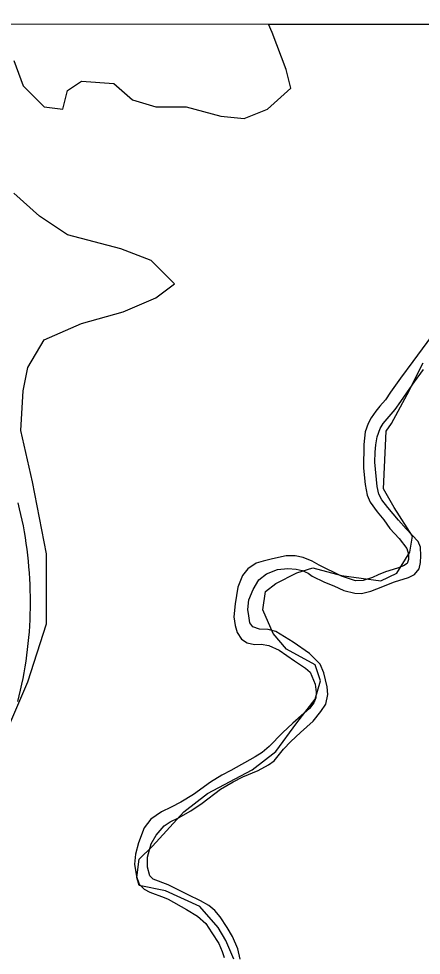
# Model space of a CAD drawing. Extents: x 3245246 to 3283090, y 806824 to 832173.
# Drawn here: x 3260927 to 3261315, y 829498 to 830400 of the extents above; entities that cross this region are included whole.
import ezdxf

# ---------------------------------------------------------------- set-up
doc = ezdxf.new("R2010")
doc.units = 0
for name, color, linetype in [('V-GRID-FRAM', 7, 'Continuous'), ('V-ROAD-CNTR', 7, 'Continuous'), ('V-SITE-VEGE', 7, 'Continuous'), ('V-TOPO-SHOR', 7, 'Continuous')]:
    doc.layers.add(name, color=color, linetype=linetype)

msp = doc.modelspace()

# ---------------------------------------------------------------- linework, layer by layer
at = {"layer": 'V-GRID-FRAM'}
msp.add_lwpolyline([(3249428.77, 830400.05), (3280833.33, 830386.34), (3280833.33, 812199.58), (3249412.9, 812213.29), (3249428.77, 830400.05)], dxfattribs=at)
at = {"layer": 'V-ROAD-CNTR'}
msp.add_lwpolyline([(3260926.56, 829933.74), (3260927.91, 829928.22), (3260929.18, 829922.68), (3260930.37, 829917.12), (3260931.48, 829911.55), (3260932.5, 829905.95), (3260933.44, 829900.35), (3260934.3, 829894.73), (3260935.08, 829889.1), (3260935.78, 829883.46), (3260936.39, 829877.81), (3260936.92, 829872.15), (3260937.37, 829866.49), (3260937.73, 829860.81), (3260938.01, 829855.14), (3260938.21, 829849.46), (3260938.33, 829843.77), (3260938.36, 829838.09), (3260938.31, 829832.41), (3260938.17, 829826.72), (3260937.96, 829821.04), (3260937.65, 829815.37), (3260937.27, 829809.7), (3260936.8, 829804.03), (3260936.25, 829798.38), (3260935.62, 829792.73), (3260934.91, 829787.09), (3260934.11, 829781.46), (3260933.23, 829775.85), (3260932.27, 829770.24), (3260931.22, 829764.66), (3260930.09, 829759.09), (3260928.89, 829753.53), (3260927.6, 829748), (3260926.23, 829742.48)], dxfattribs=at)
at = {"layer": 'V-SITE-VEGE'}
for p, q in [((3261167.85, 830394.93), (3262159.48, 830394.49)), ((3261171.43, 830386.87), (3261167.85, 830394.93)), ((3261184.87, 830351), (3261171.43, 830386.87)), ((3260922.77, 830359.97), (3260931.73, 830335.31)), ((3261189.35, 830333.06), (3261184.87, 830351)), ((3260974.29, 830330.82), (3260987.73, 830339.79)), ((3260987.73, 830339.79), (3261019.1, 830337.55)), ((3260931.73, 830335.31), (3260951.89, 830315.13)), ((3260969.81, 830312.89), (3260974.29, 830330.82)), ((3261019.1, 830337.55), (3261037.02, 830321.86)), ((3261166.95, 830312.89), (3261189.35, 830333.06)), ((3261037.02, 830321.86), (3261059.42, 830315.13)), ((3260951.89, 830315.13), (3260969.81, 830312.89)), ((3261059.42, 830315.13), (3261088.54, 830315.13)), ((3261088.54, 830315.13), (3261122.15, 830306.16)), ((3261144.55, 830303.92), (3261166.95, 830312.89)), ((3261122.15, 830306.16), (3261144.55, 830303.92)), ((3260947.41, 830209.76), (3260922.77, 830232.18)), ((3260974.29, 830191.82), (3260947.41, 830209.76)), ((3261025.82, 830178.37), (3260974.29, 830191.82)), ((3261054.94, 830167.16), (3261025.82, 830178.37)), ((3261077.34, 830144.74), (3261054.94, 830167.16)), ((3261059.42, 830131.29), (3261077.34, 830144.74)), ((3261028.06, 830117.84), (3261059.42, 830131.29)), ((3260987.73, 830106.63), (3261028.06, 830117.84)), ((3260951.89, 830090.94), (3260987.73, 830106.63)), ((3260936.21, 830064.03), (3260951.89, 830090.94)), ((3261324.88, 830094.29), (3261307.1, 830069.83)), ((3261307.1, 830069.83), (3261295.07, 830053.99)), ((3260931.73, 830041.61), (3260936.21, 830064.03)), ((3261308.57, 830050.49), (3261317.15, 830062.18)), ((3261295.07, 830053.99), (3261285.46, 830040.35)), ((3261295.57, 830031.42), (3261304.17, 830043.9)), ((3261304.17, 830043.9), (3261308.57, 830050.49)), ((3260929.49, 830003.5), (3260931.73, 830041.61)), ((3261280.54, 830032.89), (3261275.06, 830026.93)), ((3261285.46, 830040.35), (3261280.54, 830032.89)), ((3261275.06, 830026.93), (3261271.2, 830022.1)), ((3261278.37, 830010.2), (3261289.85, 830023.79)), ((3261289.85, 830023.79), (3261295.57, 830031.42)), ((3261266.99, 830015.71), (3261263.99, 830010.18)), ((3261271.2, 830022.1), (3261266.99, 830015.71)), ((3261263.99, 830010.18), (3261261.13, 830002.27)), ((3261275.39, 830005.35), (3261278.37, 830010.2)), ((3260940.69, 829954.18), (3260929.49, 830003.5)), ((3261261.13, 830002.27), (3261259.82, 829989.9)), ((3261271.34, 829989.79), (3261272.62, 829997.44)), ((3261272.62, 829997.44), (3261275.39, 830005.35)), ((3261259.82, 829989.9), (3261259.53, 829967.35)), ((3261270.66, 829982.52), (3261271.34, 829989.79)), ((3261270.32, 829973.08), (3261270.66, 829982.52)), ((3261272.46, 829949.48), (3261270.32, 829973.08)), ((3261259.53, 829967.35), (3261260.9, 829951.65)), ((3260954.13, 829884.68), (3260940.69, 829954.18)), ((3261260.9, 829951.65), (3261263.09, 829941.35)), ((3261274.21, 829942.14), (3261272.46, 829949.48)), ((3261263.09, 829941.35), (3261265.97, 829934.58)), ((3261265.97, 829934.58), (3261272.71, 829925.05)), ((3261276.97, 829936.79), (3261274.21, 829942.14)), ((3261282.87, 829929.21), (3261276.97, 829936.79)), ((3261272.71, 829925.05), (3261278.92, 829917.6)), ((3261293.19, 829917.23), (3261282.87, 829929.21)), ((3261278.92, 829917.6), (3261284.91, 829909.27)), ((3261300.56, 829908.86), (3261293.19, 829917.23)), ((3261284.91, 829909.27), (3261293.72, 829899.58)), ((3261312.17, 829896.64), (3261300.56, 829908.86)), ((3261293.72, 829899.58), (3261301.05, 829889.94)), ((3261301.05, 829889.94), (3261302.95, 829884.33)), ((3261314.38, 829891.07), (3261312.17, 829896.64)), ((3261314.66, 829882.89), (3261314.38, 829891.07)), ((3260954.13, 829817.42), (3260954.13, 829884.68)), ((3261171.79, 829880.07), (3261162.96, 829877.74)), ((3261185.08, 829882.7), (3261171.79, 829880.07)), ((3261193.59, 829882.75), (3261185.08, 829882.7)), ((3261201.38, 829881.2), (3261193.59, 829882.75)), ((3261210.06, 829877.59), (3261201.38, 829881.2)), ((3261302.95, 829884.33), (3261302.81, 829879.16)), ((3261314.44, 829876.27), (3261314.66, 829882.89)), ((3261148.19, 829870.43), (3261142.89, 829863.82)), ((3261156.02, 829875.62), (3261148.19, 829870.43)), ((3261162.96, 829877.74), (3261156.02, 829875.62)), ((3261176.73, 829869.58), (3261186.47, 829870.68)), ((3261186.47, 829870.68), (3261194.69, 829869.93)), ((3261216.85, 829873.91), (3261210.06, 829877.59)), ((3261238.3, 829863.37), (3261216.85, 829873.91)), ((3261292.29, 829870.96), (3261280.67, 829867.42)), ((3261298, 829873.18), (3261292.29, 829870.96)), ((3261301.37, 829875.35), (3261298, 829873.18)), ((3261302.81, 829879.16), (3261301.37, 829875.35)), ((3261308.65, 829864.72), (3261312.94, 829870.41)), ((3261312.94, 829870.41), (3261314.44, 829876.27)), ((3261142.89, 829863.82), (3261138.27, 829852.6)), ((3261158.66, 829859.79), (3261165.95, 829865.41)), ((3261165.95, 829865.41), (3261176.73, 829869.58)), ((3261194.69, 829869.93), (3261200.32, 829868.7)), ((3261200.32, 829868.7), (3261206.06, 829866.12)), ((3261206.06, 829866.12), (3261210.04, 829863.32)), ((3261210.04, 829863.32), (3261221.82, 829857.45)), ((3261251.81, 829858.69), (3261238.3, 829863.37)), ((3261268.18, 829861.9), (3261259.11, 829858.91)), ((3261273.7, 829864.55), (3261268.18, 829861.9)), ((3261280.67, 829867.42), (3261273.7, 829864.55)), ((3261289.45, 829857.85), (3261302.68, 829861.97)), ((3261302.68, 829861.97), (3261308.65, 829864.72)), ((3261138.27, 829852.6), (3261135.7, 829836.6)), ((3261153.15, 829850.35), (3261158.66, 829859.79)), ((3261221.82, 829857.45), (3261230.91, 829853.97)), ((3261230.91, 829853.97), (3261240.51, 829849.54)), ((3261259.11, 829858.91), (3261251.81, 829858.69)), ((3261272.41, 829850.99), (3261289.45, 829857.85)), ((3261149.11, 829840.47), (3261153.15, 829850.35)), ((3261240.51, 829849.54), (3261251.18, 829846.73)), ((3261251.18, 829846.73), (3261257.39, 829846.56)), ((3261257.39, 829846.56), (3261266.62, 829848.75)), ((3261266.62, 829848.75), (3261272.41, 829850.99)), ((3261135.7, 829836.6), (3261134.7, 829823.94)), ((3261147.93, 829831.18), (3261149.11, 829840.47)), ((3261148.98, 829825.08), (3261147.93, 829831.18)), ((3260936.21, 829761.37), (3260954.13, 829817.42)), ((3261134.7, 829823.94), (3261135.7, 829815.68)), ((3261149.88, 829818.18), (3261148.98, 829825.08)), ((3261152.75, 829814.46), (3261149.88, 829818.18)), ((3261135.7, 829815.68), (3261137.68, 829808.88)), ((3261137.68, 829808.88), (3261141.97, 829802.56)), ((3261159.31, 829812.26), (3261152.75, 829814.46)), ((3261167.54, 829811.78), (3261159.31, 829812.26)), ((3261174.91, 829809.83), (3261167.54, 829811.78)), ((3261191.78, 829799.54), (3261174.91, 829809.83)), ((3261141.97, 829802.56), (3261147.28, 829798.92)), ((3261147.28, 829798.92), (3261154.53, 829797.51)), ((3261207.42, 829788.61), (3261191.78, 829799.54)), ((3261154.53, 829797.51), (3261161.02, 829797.88)), ((3261161.02, 829797.88), (3261168.4, 829796.34)), ((3261168.4, 829796.34), (3261178.27, 829791.9)), ((3261178.27, 829791.9), (3261192.99, 829781.8)), ((3261192.99, 829781.8), (3261203.74, 829774.77)), ((3261217.82, 829778.35), (3261207.42, 829788.61)), ((3261203.74, 829774.77), (3261208.1, 829770.88)), ((3261221.12, 829770.17), (3261217.82, 829778.35)), ((3261208.1, 829770.88), (3261212.93, 829759.28)), ((3261224.41, 829756.72), (3261221.12, 829770.17)), ((3260916.05, 829714.29), (3260936.21, 829761.37)), ((3261212.93, 829759.28), (3261213.94, 829751.56)), ((3261225.03, 829749.14), (3261224.41, 829756.72)), ((3261213.53, 829746.04), (3261211.51, 829741.23)), ((3261213.94, 829751.56), (3261213.53, 829746.04)), ((3261223.3, 829740.01), (3261225.03, 829749.14)), ((3261207.45, 829735.67), (3261191.3, 829721.65)), ((3261211.51, 829741.23), (3261207.45, 829735.67)), ((3261218.26, 829732.98), (3261223.3, 829740.01)), ((3261210.87, 829723.73), (3261218.26, 829732.98)), ((3261191.3, 829721.65), (3261181.34, 829712.32)), ((3261198.84, 829712.57), (3261210.87, 829723.73)), ((3261181.34, 829712.32), (3261168.58, 829699.29)), ((3261189.58, 829704.17), (3261198.84, 829712.57)), ((3261168.58, 829699.29), (3261161.82, 829693.53)), ((3261182.49, 829696.53), (3261189.58, 829704.17)), ((3261161.82, 829693.53), (3261155.23, 829689.24)), ((3261173.56, 829685.28), (3261182.49, 829696.53)), ((3261155.23, 829689.24), (3261131.54, 829676.09)), ((3261158.07, 829675.97), (3261167.93, 829681.65)), ((3261167.93, 829681.65), (3261173.56, 829685.28)), ((3261131.54, 829676.09), (3261122.92, 829671.72)), ((3261143.29, 829669.95), (3261158.07, 829675.97)), ((3261111.94, 829664.72), (3261095.7, 829652.86)), ((3261122.92, 829671.72), (3261111.94, 829664.72)), ((3261121.7, 829658.02), (3261133.85, 829665.2)), ((3261133.85, 829665.2), (3261143.29, 829669.95)), ((3261104.21, 829644.7), (3261121.7, 829658.02)), ((3261083.64, 829645.48), (3261074.06, 829640.73)), ((3261095.7, 829652.86), (3261083.64, 829645.48)), ((3261064.77, 829636.25), (3261054.6, 829629.23)), ((3261074.06, 829640.73), (3261064.77, 829636.25)), ((3261081.3, 829630.58), (3261093.22, 829637.16)), ((3261093.22, 829637.16), (3261104.21, 829644.7)), ((3261054.6, 829629.23), (3261048.17, 829620.89)), ((3261073.24, 829626.61), (3261081.3, 829630.58)), ((3261048.17, 829620.89), (3261042.8, 829606.32)), ((3261059.6, 829613.98), (3261067.33, 829622.85)), ((3261067.33, 829622.85), (3261073.24, 829626.61)), ((3261054.88, 829605.62), (3261059.6, 829613.98)), ((3261042.8, 829606.32), (3261039.69, 829595.6)), ((3261051.3, 829592.76), (3261054.88, 829605.62)), ((3261039.69, 829595.6), (3261039.03, 829585.76)), ((3261051.24, 829583.02), (3261051.3, 829592.76)), ((3261039.03, 829585.76), (3261040.75, 829573.97)), ((3261053.59, 829574.72), (3261051.24, 829583.02)), ((3261040.75, 829573.97), (3261043.52, 829566.48)), ((3261056.96, 829571.42), (3261053.59, 829574.72)), ((3261043.52, 829566.48), (3261048.26, 829561.77)), ((3261071.31, 829566.01), (3261056.96, 829571.42)), ((3261090.51, 829556.21), (3261071.31, 829566.01)), ((3261048.26, 829561.77), (3261053.61, 829559)), ((3261053.61, 829559), (3261067.45, 829553.7)), ((3261102.37, 829550.62), (3261090.51, 829556.21)), ((3261067.45, 829553.7), (3261071.14, 829552.15)), ((3261071.14, 829552.15), (3261088.8, 829542.17)), ((3261110.34, 829546.17), (3261102.37, 829550.62)), ((3261116.33, 829541.35), (3261110.34, 829546.17)), ((3261088.8, 829542.17), (3261099.5, 829535.68)), ((3261121.24, 829535.11), (3261116.33, 829541.35)), ((3261099.5, 829535.68), (3261107.51, 829528.74)), ((3261107.51, 829528.74), (3261113.38, 829519.78)), ((3261128.22, 829524.89), (3261121.24, 829535.11)), ((3261113.38, 829519.78), (3261120.05, 829509.35)), ((3261133.28, 829516.26), (3261128.22, 829524.89)), ((3261138.46, 829504.32), (3261133.28, 829516.26)), ((3261120.05, 829509.35), (3261123.27, 829501.81)), ((3261123.27, 829501.81), (3261125.3, 829496.07)), ((3261140.69, 829494.32), (3261138.46, 829504.32))]:
    msp.add_line(p, q, dxfattribs=at)
at = {"layer": 'V-TOPO-SHOR'}
msp.add_lwpolyline([(3261134.5, 829494.56), (3261126.92, 829512.27), (3261119.34, 829524.92), (3261101.65, 829545.16), (3261068.78, 829560.34), (3261043.49, 829565.41), (3261040.97, 829573), (3261043.5, 829590.7), (3261056.15, 829603.34), (3261086.51, 829636.2), (3261109.28, 829653.9), (3261152.28, 829676.64), (3261175.05, 829694.33), (3261195.29, 829722.14), (3261213.01, 829744.89), (3261218.07, 829762.59), (3261213.02, 829777.77), (3261185.21, 829792.95), (3261172.57, 829808.13), (3261162.47, 829830.9), (3261165, 829848.6), (3261175.12, 829856.18), (3261195.36, 829866.29), (3261210.53, 829871.34), (3261238.35, 829863.74), (3261276.28, 829858.66), (3261291.46, 829866.24), (3261304.11, 829886.47), (3261306.64, 829901.64), (3261288.95, 829929.47), (3261278.85, 829947.18), (3261281.4, 830002.81), (3261286.46, 830010.39), (3261301.65, 830038.21), (3261316.83, 830068.55)], dxfattribs=at)

doc.saveas('drawing.dxf')
